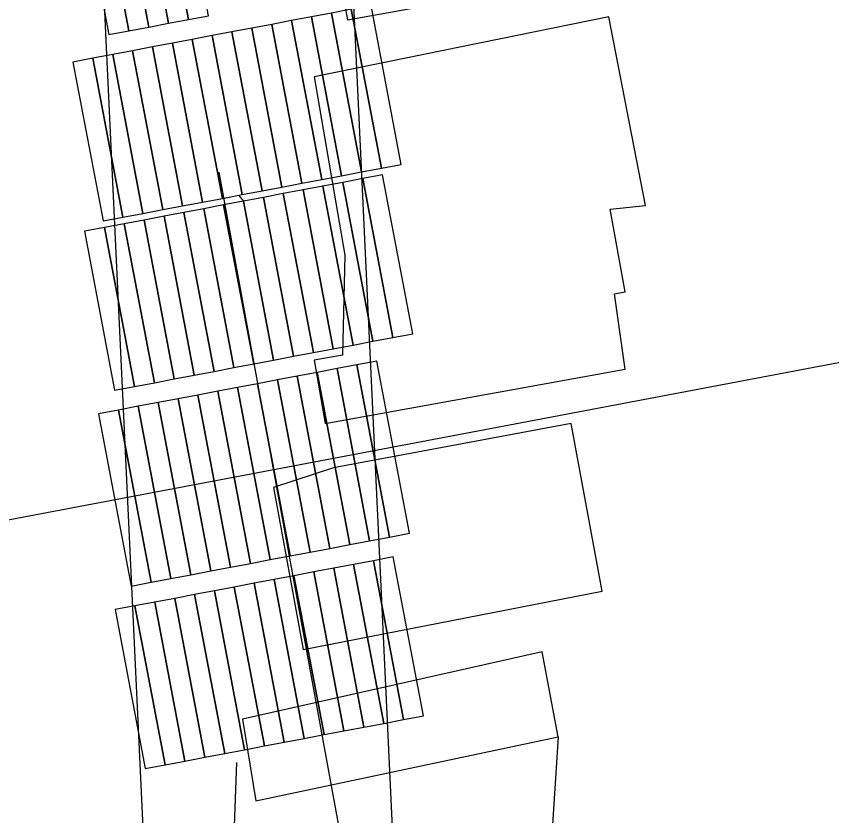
# Model space of a CAD drawing. Extents: x 6541740 to 6566395, y 5525066 to 5530361.
# Drawn here: x 6559095.64 to 6559101.69, y 5526518.99 to 5526524.92 of the extents above; entities that cross this region are included whole.
import ezdxf

# ---------------------------------------------------------------- set-up
doc = ezdxf.new("R2010")
doc.units = 0
for name, color, linetype in [('Domyślna', 7, 'Continuous'), ('TOR_PRZEK_P-komponent', 7, 'Continuous'), ('TOR_PS_OPIS_T-opis geometrii-wzdluz_cz torowa', 7, 'Continuous'), ('TOR_PS_OPIS_T-symbole geometrii', 7, 'Continuous'), ('TOR_PS_T-wypelnienia', 7, 'Continuous')]:
    doc.layers.add(name, color=color, linetype=linetype)

msp = doc.modelspace()

# ---------------------------------------------------------------- linework, layer by layer
at = {"layer": 'Domyślna'}
msp.add_line((6559097.2903, 5526523.597), (6559097.3268, 5526523.5531), dxfattribs=at)
msp.add_line((6559097.2903, 5526523.597), (6559097.3268, 5526523.5531), dxfattribs=at)
for points in [[(6559096.7713, 5526524.8727), (6559096.5292, 5526526.1499), (6559096.3818, 5526526.122), (6559096.6239, 5526524.8447)], [(6559096.7713, 5526524.8727), (6559096.5292, 5526526.1499), (6559096.3818, 5526526.122), (6559096.6239, 5526524.8447)], [(6559096.9187, 5526524.9006), (6559096.6766, 5526526.1779), (6559096.5292, 5526526.1499), (6559096.7713, 5526524.8727)], [(6559096.9187, 5526524.9006), (6559096.6766, 5526526.1779), (6559096.5292, 5526526.1499), (6559096.7713, 5526524.8727)], [(6559097.0661, 5526524.9286), (6559096.8239, 5526526.2058), (6559096.6766, 5526526.1779), (6559096.9187, 5526524.9006)], [(6559097.0661, 5526524.9286), (6559096.8239, 5526526.2058), (6559096.6766, 5526526.1779), (6559096.9187, 5526524.9006)], [(6559096.4765, 5526524.8168), (6559096.2344, 5526526.0941), (6559096.0871, 5526526.0661), (6559096.3292, 5526524.7889)], [(6559096.4765, 5526524.8168), (6559096.2344, 5526526.0941), (6559096.0871, 5526526.0661), (6559096.3292, 5526524.7889)], [(6559096.6239, 5526524.8447), (6559096.3818, 5526526.122), (6559096.2344, 5526526.0941), (6559096.4765, 5526524.8168)], [(6559096.6239, 5526524.8447), (6559096.3818, 5526526.122), (6559096.2344, 5526526.0941), (6559096.4765, 5526524.8168)], [(6559098.4965, 5526523.8257), (6559098.273, 5526525.0047), (6559098.1256, 5526524.9767), (6559098.3491, 5526523.7977)], [(6559098.4965, 5526523.8257), (6559098.273, 5526525.0047), (6559098.1256, 5526524.9767), (6559098.3491, 5526523.7977)], [(6559098.2017, 5526523.7698), (6559097.9782, 5526524.9488), (6559097.8309, 5526524.9209), (6559098.0543, 5526523.7419)], [(6559098.2017, 5526523.7698), (6559097.9782, 5526524.9488), (6559097.8309, 5526524.9209), (6559098.0543, 5526523.7419)], [(6559098.3491, 5526523.7977), (6559098.1256, 5526524.9767), (6559097.9782, 5526524.9488), (6559098.2017, 5526523.7698)], [(6559098.3491, 5526523.7977), (6559098.1256, 5526524.9767), (6559097.9782, 5526524.9488), (6559098.2017, 5526523.7698)], [(6559097.907, 5526523.7139), (6559097.6835, 5526524.8929), (6559097.5361, 5526524.865), (6559097.7596, 5526523.686)], [(6559097.907, 5526523.7139), (6559097.6835, 5526524.8929), (6559097.5361, 5526524.865), (6559097.7596, 5526523.686)], [(6559098.0543, 5526523.7419), (6559097.8309, 5526524.9209), (6559097.6835, 5526524.8929), (6559097.907, 5526523.7139)], [(6559098.0543, 5526523.7419), (6559097.8309, 5526524.9209), (6559097.6835, 5526524.8929), (6559097.907, 5526523.7139)], [(6559097.6122, 5526523.658), (6559097.3887, 5526524.8371), (6559097.2414, 5526524.8091), (6559097.4648, 5526523.6301)], [(6559097.6122, 5526523.658), (6559097.3887, 5526524.8371), (6559097.2414, 5526524.8091), (6559097.4648, 5526523.6301)], [(6559097.7596, 5526523.686), (6559097.5361, 5526524.865), (6559097.3887, 5526524.8371), (6559097.6122, 5526523.658)], [(6559097.7596, 5526523.686), (6559097.5361, 5526524.865), (6559097.3887, 5526524.8371), (6559097.6122, 5526523.658)], [(6559097.3175, 5526523.6022), (6559097.094, 5526524.7812), (6559096.9466, 5526524.7532), (6559097.1701, 5526523.5742)], [(6559097.3175, 5526523.6022), (6559097.094, 5526524.7812), (6559096.9466, 5526524.7532), (6559097.1701, 5526523.5742)], [(6559097.4648, 5526523.6301), (6559097.2414, 5526524.8091), (6559097.094, 5526524.7812), (6559097.3175, 5526523.6022)], [(6559097.4648, 5526523.6301), (6559097.2414, 5526524.8091), (6559097.094, 5526524.7812), (6559097.3175, 5526523.6022)], [(6559097.0227, 5526523.5463), (6559096.7992, 5526524.7253), (6559096.6519, 5526524.6974), (6559096.8753, 5526523.5184)], [(6559097.0227, 5526523.5463), (6559096.7992, 5526524.7253), (6559096.6519, 5526524.6974), (6559096.8753, 5526523.5184)], [(6559097.1701, 5526523.5742), (6559096.9466, 5526524.7532), (6559096.7992, 5526524.7253), (6559097.0227, 5526523.5463)], [(6559097.1701, 5526523.5742), (6559096.9466, 5526524.7532), (6559096.7992, 5526524.7253), (6559097.0227, 5526523.5463)], [(6559096.5806, 5526523.4625), (6559096.3571, 5526524.6415), (6559096.2097, 5526524.6136), (6559096.4332, 5526523.4346)], [(6559096.5806, 5526523.4625), (6559096.3571, 5526524.6415), (6559096.2097, 5526524.6136), (6559096.4332, 5526523.4346)], [(6559096.728, 5526523.4904), (6559096.5045, 5526524.6694), (6559096.3571, 5526524.6415), (6559096.5806, 5526523.4625)], [(6559096.728, 5526523.4904), (6559096.5045, 5526524.6694), (6559096.3571, 5526524.6415), (6559096.5806, 5526523.4625)], [(6559096.8753, 5526523.5184), (6559096.6519, 5526524.6974), (6559096.5045, 5526524.6694), (6559096.728, 5526523.4904)], [(6559096.8753, 5526523.5184), (6559096.6519, 5526524.6974), (6559096.5045, 5526524.6694), (6559096.728, 5526523.4904)], [(6559096.4332, 5526523.4346), (6559096.2097, 5526524.6136), (6559096.0624, 5526524.5856), (6559096.2858, 5526523.4066)], [(6559096.4332, 5526523.4346), (6559096.2097, 5526524.6136), (6559096.0624, 5526524.5856), (6559096.2858, 5526523.4066)], [(6559098.5819, 5526522.5696), (6559098.3584, 5526523.7486), (6559098.211, 5526523.7207), (6559098.4345, 5526522.5417)], [(6559098.5819, 5526522.5696), (6559098.3584, 5526523.7486), (6559098.211, 5526523.7207), (6559098.4345, 5526522.5417)], [(6559098.2871, 5526522.5137), (6559098.0637, 5526523.6927), (6559097.9163, 5526523.6648), (6559098.1398, 5526522.4858)], [(6559098.2871, 5526522.5137), (6559098.0637, 5526523.6927), (6559097.9163, 5526523.6648), (6559098.1398, 5526522.4858)], [(6559098.4345, 5526522.5417), (6559098.211, 5526523.7207), (6559098.0637, 5526523.6927), (6559098.2871, 5526522.5137)], [(6559098.4345, 5526522.5417), (6559098.211, 5526523.7207), (6559098.0637, 5526523.6927), (6559098.2871, 5526522.5137)], [(6559097.9924, 5526522.4579), (6559097.7689, 5526523.6369), (6559097.6215, 5526523.6089), (6559097.845, 5526522.4299)], [(6559097.9924, 5526522.4579), (6559097.7689, 5526523.6369), (6559097.6215, 5526523.6089), (6559097.845, 5526522.4299)], [(6559098.1398, 5526522.4858), (6559097.9163, 5526523.6648), (6559097.7689, 5526523.6369), (6559097.9924, 5526522.4579)], [(6559098.1398, 5526522.4858), (6559097.9163, 5526523.6648), (6559097.7689, 5526523.6369), (6559097.9924, 5526522.4579)], [(6559097.5503, 5526522.374), (6559097.3268, 5526523.5531), (6559097.1794, 5526523.5251), (6559097.4029, 5526522.3461)], [(6559097.5503, 5526522.374), (6559097.3268, 5526523.5531), (6559097.1794, 5526523.5251), (6559097.4029, 5526522.3461)], [(6559097.6976, 5526522.402), (6559097.4742, 5526523.581), (6559097.3268, 5526523.5531), (6559097.5503, 5526522.374)], [(6559097.6976, 5526522.402), (6559097.4742, 5526523.581), (6559097.3268, 5526523.5531), (6559097.5503, 5526522.374)], [(6559097.845, 5526522.4299), (6559097.6215, 5526523.6089), (6559097.4742, 5526523.581), (6559097.6976, 5526522.402)], [(6559097.845, 5526522.4299), (6559097.6215, 5526523.6089), (6559097.4742, 5526523.581), (6559097.6976, 5526522.402)], [(6559097.2555, 5526522.3182), (6559097.032, 5526523.4972), (6559096.8847, 5526523.4692), (6559097.1081, 5526522.2902)], [(6559097.2555, 5526522.3182), (6559097.032, 5526523.4972), (6559096.8847, 5526523.4692), (6559097.1081, 5526522.2902)], [(6559097.4029, 5526522.3461), (6559097.1794, 5526523.5251), (6559097.032, 5526523.4972), (6559097.2555, 5526522.3182)], [(6559097.4029, 5526522.3461), (6559097.1794, 5526523.5251), (6559097.032, 5526523.4972), (6559097.2555, 5526522.3182)], [(6559096.9608, 5526522.2623), (6559096.7373, 5526523.4413), (6559096.5899, 5526523.4134), (6559096.8134, 5526522.2344)], [(6559096.9608, 5526522.2623), (6559096.7373, 5526523.4413), (6559096.5899, 5526523.4134), (6559096.8134, 5526522.2344)], [(6559097.1081, 5526522.2902), (6559096.8847, 5526523.4692), (6559096.7373, 5526523.4413), (6559096.9608, 5526522.2623)], [(6559097.1081, 5526522.2902), (6559096.8847, 5526523.4692), (6559096.7373, 5526523.4413), (6559096.9608, 5526522.2623)], [(6559096.666, 5526522.2064), (6559096.4425, 5526523.3854), (6559096.2952, 5526523.3575), (6559096.5186, 5526522.1785)], [(6559096.666, 5526522.2064), (6559096.4425, 5526523.3854), (6559096.2952, 5526523.3575), (6559096.5186, 5526522.1785)], [(6559096.8134, 5526522.2344), (6559096.5899, 5526523.4134), (6559096.4425, 5526523.3854), (6559096.666, 5526522.2064)], [(6559096.8134, 5526522.2344), (6559096.5899, 5526523.4134), (6559096.4425, 5526523.3854), (6559096.666, 5526522.2064)], [(6559096.5186, 5526522.1785), (6559096.2952, 5526523.3575), (6559096.1478, 5526523.3296), (6559096.3713, 5526522.1506)], [(6559096.5186, 5526522.1785), (6559096.2952, 5526523.3575), (6559096.1478, 5526523.3296), (6559096.3713, 5526522.1506)], [(6559098.5572, 5526521.0891), (6559098.3151, 5526522.3663), (6559098.1677, 5526522.3384), (6559098.4098, 5526521.0612)], [(6559098.5572, 5526521.0891), (6559098.3151, 5526522.3663), (6559098.1677, 5526522.3384), (6559098.4098, 5526521.0612)], [(6559098.1151, 5526521.0053), (6559097.873, 5526522.2825), (6559097.7256, 5526522.2546), (6559097.9677, 5526520.9774)], [(6559098.1151, 5526521.0053), (6559097.873, 5526522.2825), (6559097.7256, 5526522.2546), (6559097.9677, 5526520.9774)], [(6559098.2624, 5526521.0332), (6559098.0203, 5526522.3105), (6559097.873, 5526522.2825), (6559098.1151, 5526521.0053)], [(6559098.2624, 5526521.0332), (6559098.0203, 5526522.3105), (6559097.873, 5526522.2825), (6559098.1151, 5526521.0053)], [(6559098.4098, 5526521.0612), (6559098.1677, 5526522.3384), (6559098.0203, 5526522.3105), (6559098.2624, 5526521.0332)], [(6559098.4098, 5526521.0612), (6559098.1677, 5526522.3384), (6559098.0203, 5526522.3105), (6559098.2624, 5526521.0332)], [(6559097.8203, 5526520.9494), (6559097.5782, 5526522.2267), (6559097.4308, 5526522.1987), (6559097.6729, 5526520.9215)], [(6559097.8203, 5526520.9494), (6559097.5782, 5526522.2267), (6559097.4308, 5526522.1987), (6559097.6729, 5526520.9215)], [(6559097.9677, 5526520.9774), (6559097.7256, 5526522.2546), (6559097.5782, 5526522.2267), (6559097.8203, 5526520.9494)], [(6559097.9677, 5526520.9774), (6559097.7256, 5526522.2546), (6559097.5782, 5526522.2267), (6559097.8203, 5526520.9494)], [(6559097.5256, 5526520.8935), (6559097.2834, 5526522.1708), (6559097.1361, 5526522.1429), (6559097.3782, 5526520.8656)], [(6559097.5256, 5526520.8935), (6559097.2834, 5526522.1708), (6559097.1361, 5526522.1429), (6559097.3782, 5526520.8656)], [(6559097.6729, 5526520.9215), (6559097.4308, 5526522.1987), (6559097.2834, 5526522.1708), (6559097.5256, 5526520.8935)], [(6559097.6729, 5526520.9215), (6559097.4308, 5526522.1987), (6559097.2834, 5526522.1708), (6559097.5256, 5526520.8935)], [(6559097.2308, 5526520.8377), (6559096.9887, 5526522.1149), (6559096.8413, 5526522.087), (6559097.0834, 5526520.8097)], [(6559097.2308, 5526520.8377), (6559096.9887, 5526522.1149), (6559096.8413, 5526522.087), (6559097.0834, 5526520.8097)], [(6559097.3782, 5526520.8656), (6559097.1361, 5526522.1429), (6559096.9887, 5526522.1149), (6559097.2308, 5526520.8377)], [(6559097.3782, 5526520.8656), (6559097.1361, 5526522.1429), (6559096.9887, 5526522.1149), (6559097.2308, 5526520.8377)], [(6559096.9361, 5526520.7818), (6559096.6939, 5526522.0591), (6559096.5466, 5526522.0311), (6559096.7887, 5526520.7539)], [(6559096.9361, 5526520.7818), (6559096.6939, 5526522.0591), (6559096.5466, 5526522.0311), (6559096.7887, 5526520.7539)], [(6559097.0834, 5526520.8097), (6559096.8413, 5526522.087), (6559096.6939, 5526522.0591), (6559096.9361, 5526520.7818)], [(6559097.0834, 5526520.8097), (6559096.8413, 5526522.087), (6559096.6939, 5526522.0591), (6559096.9361, 5526520.7818)], [(6559096.6413, 5526520.7259), (6559096.3992, 5526522.0032), (6559096.2518, 5526521.9753), (6559096.4939, 5526520.698)], [(6559096.6413, 5526520.7259), (6559096.3992, 5526522.0032), (6559096.2518, 5526521.9753), (6559096.4939, 5526520.698)], [(6559096.7887, 5526520.7539), (6559096.5466, 5526522.0311), (6559096.3992, 5526522.0032), (6559096.6413, 5526520.7259)], [(6559096.7887, 5526520.7539), (6559096.5466, 5526522.0311), (6559096.3992, 5526522.0032), (6559096.6413, 5526520.7259)], [(6559098.6612, 5526519.7348), (6559098.4377, 5526520.9138), (6559098.2904, 5526520.8858), (6559098.5139, 5526519.7068)], [(6559098.6612, 5526519.7348), (6559098.4377, 5526520.9138), (6559098.2904, 5526520.8858), (6559098.5139, 5526519.7068)], [(6559098.2191, 5526519.651), (6559097.9956, 5526520.83), (6559097.8482, 5526520.802), (6559098.0717, 5526519.623)], [(6559098.2191, 5526519.651), (6559097.9956, 5526520.83), (6559097.8482, 5526520.802), (6559098.0717, 5526519.623)], [(6559098.3665, 5526519.6789), (6559098.143, 5526520.8579), (6559097.9956, 5526520.83), (6559098.2191, 5526519.651)], [(6559098.3665, 5526519.6789), (6559098.143, 5526520.8579), (6559097.9956, 5526520.83), (6559098.2191, 5526519.651)], [(6559098.5139, 5526519.7068), (6559098.2904, 5526520.8858), (6559098.143, 5526520.8579), (6559098.3665, 5526519.6789)], [(6559098.5139, 5526519.7068), (6559098.2904, 5526520.8858), (6559098.143, 5526520.8579), (6559098.3665, 5526519.6789)], [(6559097.9244, 5526519.5951), (6559097.7009, 5526520.7741), (6559097.5535, 5526520.7462), (6559097.777, 5526519.5672)], [(6559097.9244, 5526519.5951), (6559097.7009, 5526520.7741), (6559097.5535, 5526520.7462), (6559097.777, 5526519.5672)], [(6559098.0717, 5526519.623), (6559097.8482, 5526520.802), (6559097.7009, 5526520.7741), (6559097.9244, 5526519.5951)], [(6559098.0717, 5526519.623), (6559097.8482, 5526520.802), (6559097.7009, 5526520.7741), (6559097.9244, 5526519.5951)], [(6559097.6296, 5526519.5392), (6559097.4061, 5526520.7182), (6559097.2587, 5526520.6903), (6559097.4822, 5526519.5113)], [(6559097.6296, 5526519.5392), (6559097.4061, 5526520.7182), (6559097.2587, 5526520.6903), (6559097.4822, 5526519.5113)], [(6559097.777, 5526519.5672), (6559097.5535, 5526520.7462), (6559097.4061, 5526520.7182), (6559097.6296, 5526519.5392)], [(6559097.777, 5526519.5672), (6559097.5535, 5526520.7462), (6559097.4061, 5526520.7182), (6559097.6296, 5526519.5392)], [(6559097.3348, 5526519.4834), (6559097.1114, 5526520.6624), (6559096.964, 5526520.6344), (6559097.1875, 5526519.4554)], [(6559097.3348, 5526519.4834), (6559097.1114, 5526520.6624), (6559096.964, 5526520.6344), (6559097.1875, 5526519.4554)], [(6559097.4822, 5526519.5113), (6559097.2587, 5526520.6903), (6559097.1114, 5526520.6624), (6559097.3348, 5526519.4834)], [(6559097.4822, 5526519.5113), (6559097.2587, 5526520.6903), (6559097.1114, 5526520.6624), (6559097.3348, 5526519.4834)], [(6559097.0401, 5526519.4275), (6559096.8166, 5526520.6065), (6559096.6692, 5526520.5786), (6559096.8927, 5526519.3995)], [(6559097.0401, 5526519.4275), (6559096.8166, 5526520.6065), (6559096.6692, 5526520.5786), (6559096.8927, 5526519.3995)], [(6559097.1875, 5526519.4554), (6559096.964, 5526520.6344), (6559096.8166, 5526520.6065), (6559097.0401, 5526519.4275)], [(6559097.1875, 5526519.4554), (6559096.964, 5526520.6344), (6559096.8166, 5526520.6065), (6559097.0401, 5526519.4275)], [(6559096.7453, 5526519.3716), (6559096.5219, 5526520.5506), (6559096.3745, 5526520.5227), (6559096.598, 5526519.3437)], [(6559096.7453, 5526519.3716), (6559096.5219, 5526520.5506), (6559096.3745, 5526520.5227), (6559096.598, 5526519.3437)], [(6559096.8927, 5526519.3995), (6559096.6692, 5526520.5786), (6559096.5219, 5526520.5506), (6559096.7453, 5526519.3716)], [(6559096.8927, 5526519.3995), (6559096.6692, 5526520.5786), (6559096.5219, 5526520.5506), (6559096.7453, 5526519.3716)]]:
    msp.add_lwpolyline(points, close=True, dxfattribs=at)
at = {"layer": 'TOR_PRZEK_P-komponent'}
msp.add_line((6559264.3031, 5526553.1683), (6558036.1719, 5526320.3725), dxfattribs=at)
at = {"layer": 'TOR_PS_OPIS_T-opis geometrii-wzdluz_cz torowa'}
msp.add_line((6559107.3564, 5526467.9903), (6559097.1468, 5526523.7682), dxfattribs=at)
at = {"layer": 'TOR_PS_OPIS_T-symbole geometrii'}
for p, q in [((6559095.7613, 5526536.3219), (6559096.8249, 5526513.6748)), ((6559095.7613, 5526536.3219), (6559096.8249, 5526513.6748)), ((6559097.7314, 5526533.7727), (6559098.8105, 5526510.7953)), ((6559097.7314, 5526533.7727), (6559098.8105, 5526510.7953))]:
    msp.add_line(p, q, dxfattribs=at)
at = {"layer": 'TOR_PS_T-wypelnienia'}
for p, q in [((6559099.6608, 5526519.5787), (6559097.9547, 5526493.7812)), ((6559099.6608, 5526519.5787), (6559097.9547, 5526493.7812)), ((6559096.7552, 5526506.5326), (6559097.2785, 5526519.3897)), ((6559096.7552, 5526506.5326), (6559097.2785, 5526519.3897))]:
    msp.add_line(p, q, dxfattribs=at)
for points in [[(6559100.0916, 5526526.4846), (6559097.896, 5526525.9982), (6559098.0981, 5526524.8986), (6559100.3082, 5526525.297)], [(6559100.0916, 5526526.4846), (6559097.896, 5526525.9982), (6559098.0981, 5526524.8986), (6559100.3082, 5526525.297)], [(6559100.036, 5526524.9209), (6559097.8521, 5526524.4749), (6559098.0777, 5526523.153), (6559098.0615, 5526522.4116), (6559097.8499, 5526522.3739), (6559097.9337, 5526521.904), (6559100.1561, 5526522.3064)], [(6559100.036, 5526524.9209), (6559097.8521, 5526524.4749), (6559098.0777, 5526523.153), (6559098.0615, 5526522.4116), (6559097.8499, 5526522.3739), (6559097.9337, 5526521.904), (6559100.1561, 5526522.3064)], [(6559100.1561, 5526522.3064), (6559100.078, 5526522.8662), (6559100.1571, 5526522.8802), (6559100.0461, 5526523.4935), (6559100.3076, 5526523.5209), (6559100.036, 5526524.9209)], [(6559100.1561, 5526522.3064), (6559100.078, 5526522.8662), (6559100.1571, 5526522.8802), (6559100.0461, 5526523.4935), (6559100.3076, 5526523.5209), (6559100.036, 5526524.9209)], [(6559099.7575, 5526521.9026), (6559097.9937, 5526521.5746), (6559097.5501, 5526521.4297), (6559097.7693, 5526520.2264)], [(6559099.7575, 5526521.9026), (6559097.9937, 5526521.5746), (6559097.5501, 5526521.4297), (6559097.7693, 5526520.2264)], [(6559097.7693, 5526520.2264), (6559099.9867, 5526520.6591), (6559099.7575, 5526521.9026)], [(6559097.7693, 5526520.2264), (6559099.9867, 5526520.6591), (6559099.7575, 5526521.9026)], [(6559099.5414, 5526520.2108), (6559097.3188, 5526519.7111), (6559097.4176, 5526519.103), (6559099.6608, 5526519.5787)], [(6559099.5414, 5526520.2108), (6559097.3188, 5526519.7111), (6559097.4176, 5526519.103), (6559099.6608, 5526519.5787)], [(6559099.6608, 5526519.5787), (6559099.5414, 5526520.2108)], [(6559099.6608, 5526519.5787), (6559099.5414, 5526520.2108)]]:
    msp.add_lwpolyline(points, dxfattribs=at)

doc.saveas('drawing.dxf')
